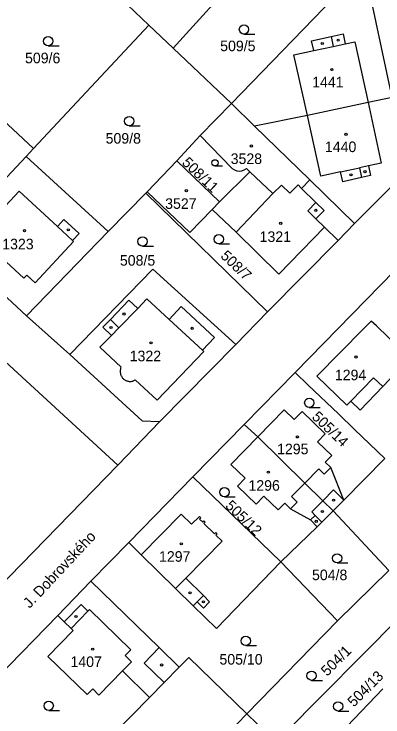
# Model space of a CAD drawing. Extents: x -679220 to -673243, y -1075091 to -1066557.
# Drawn here: x -675788.6 to -675729.2, y -1072103.3 to -1071990 of the extents above; entities that cross this region are included whole.
import ezdxf

# ---------------------------------------------------------------- set-up
doc = ezdxf.new("R2010")
doc.units = 0
for name, color, linetype in [('Hranice parcel', 7, 'Continuous'), ('Parcelní čísla', 7, 'Continuous'), ('Pop  PČ popisy', 7, 'Continuous'), ('Vnitřní kresba', 7, 'Continuous'), ('Značky budov', 7, 'Continuous'), ('Značky kultur', 7, 'Continuous')]:
    doc.layers.add(name, color=color, linetype=linetype)

msp = doc.modelspace()

# ---------------------------------------------------------------- linework, layer by layer
at = {"layer": 'Hranice parcel'}
for p, q in [((-675762.98, -1071995.5), (-675751.24, -1071982.61)), ((-675732.22, -1071982.32), (-675753.57, -1072004.45)), ((-675727.67, -1072003.45), (-675732.22, -1071982.32)), ((-675771.4, -1071987.48), (-675766.87, -1071991.83)), ((-675785.46, -1072011.69), (-675766.87, -1071991.83)), ((-675766.87, -1071991.83), (-675762.98, -1071995.5)), ((-675762.98, -1071995.5), (-675753.57, -1072004.45)), ((-675785.46, -1072011.69), (-675798.4, -1071999.65)), ((-675758.61, -1072009.58), (-675753.57, -1072004.45)), ((-675753.57, -1072004.45), (-675749.84, -1072008.09)), ((-675749.84, -1072008.09), (-675740.97, -1072016.75)), ((-675762.37, -1072013.66), (-675758.61, -1072009.58)), ((-675758.61, -1072009.58), (-675753.46, -1072014.88)), ((-675786.65, -1072012.97), (-675785.46, -1072011.69)), ((-675773.43, -1072025.03), (-675786.65, -1072012.97)), ((-675767.15, -1072018.66), (-675762.37, -1072013.66)), ((-675762.37, -1072013.66), (-675755.51, -1072020.27)), ((-675750.6, -1072015.42), (-675755.51, -1072020.27)), ((-675751.16, -1072014.88), (-675750.6, -1072015.42)), ((-675733.78, -1072023.78), (-675725.15, -1072015.13)), ((-675733.78, -1072023.78), (-675740.97, -1072016.75)), ((-675767.35, -1072018.87), (-675773.43, -1072025.03)), ((-675767.15, -1072018.66), (-675767.35, -1072018.87)), ((-675747.78, -1072038.02), (-675767.35, -1072018.87)), ((-675755.51, -1072020.27), (-675756.7, -1072021.5)), ((-675736.41, -1072026.5), (-675733.78, -1072023.78)), ((-675786.57, -1072038.64), (-675773.43, -1072025.03)), ((-675736.41, -1072026.5), (-675747.78, -1072038.02)), ((-675791.97, -1072033.67), (-675786.57, -1072038.64)), ((-675747.78, -1072038.02), (-675752.87, -1072043.24)), ((-675779.59, -1072044.89), (-675786.57, -1072038.64)), ((-675765.09, -1072055.69), (-675752.87, -1072043.24)), ((-675743.33, -1072047.78), (-675751.54, -1072056.13)), ((-675771.9, -1072062.7), (-675765.09, -1072055.69)), ((-675751.54, -1072056.13), (-675759.82, -1072064.57)), ((-675749.32, -1072058.13), (-675751.54, -1072056.13)), ((-675728.87, -1072061.63), (-675735.48, -1072068.32)), ((-675771.9, -1072062.7), (-675821.11, -1072113.32)), ((-675759.82, -1072064.57), (-675770.12, -1072075.14)), ((-675745.63, -1072078.27), (-675759.82, -1072064.57)), ((-675737.21, -1072070.06), (-675735.48, -1072068.32)), ((-675728.21, -1072079.66), (-675737.21, -1072070.06)), ((-675739.78, -1072072.63), (-675745.63, -1072078.27)), ((-675770.12, -1072075.14), (-675776.21, -1072081.4)), ((-675745.63, -1072078.27), (-675736.49, -1072087.78)), ((-675728.21, -1072079.66), (-675736.49, -1072087.78)), ((-675776.21, -1072081.4), (-675781.55, -1072086.91)), ((-675781.55, -1072086.91), (-675795.02, -1072100.79)), ((-675746.4, -1072107.27), (-675725.39, -1072086.1)), ((-675736.49, -1072087.78), (-675751.11, -1072102.76)), ((-675741.69, -1072111.77), (-675729.17, -1072098.71)), ((-675766.77, -1072100.12), (-675780.95, -1072114.51)), ((-675775.76, -1072128.09), (-675751.11, -1072102.76)), ((-675751.11, -1072102.76), (-675746.4, -1072107.27))]:
    msp.add_line(p, q, dxfattribs=at)
for points in [[(-675727.67, -1072003.45), (-675731.58, -1072004.28), (-675741.35, -1072006.36), (-675749.84, -1072008.09)], [(-675786.65, -1072012.97), (-675792.16, -1072018.85), (-675796.66, -1072023.65), (-675799.53, -1072026.71)], [(-675753.46, -1072014.88), (-675753.11, -1072015.11), (-675752.72, -1072015.26), (-675752.31, -1072015.31), (-675751.9, -1072015.26), (-675751.51, -1072015.11), (-675751.16, -1072014.88)], [(-675740.97, -1072016.75), (-675742.27, -1072018.11), (-675742.85, -1072017.54), (-675744.16, -1072018.9), (-675745.51, -1072017.6), (-675746.92, -1072018.96), (-675750.6, -1072015.42)], [(-675756.7, -1072021.5), (-675760.28, -1072025.23), (-675767.15, -1072018.66)], [(-675756.7, -1072021.5), (-675752.83, -1072025.16), (-675745.94, -1072031.93), (-675738.57, -1072024.38), (-675736.41, -1072026.5)], [(-675722.08, -1072029.32), (-675724.99, -1072029.03), (-675743.33, -1072047.78)], [(-675752.87, -1072043.24), (-675766.26, -1072031.14), (-675779.59, -1072044.89)], [(-675724.84, -1072045.49), (-675726.28, -1072044.05), (-675730.21, -1072040.25), (-675731.08, -1072039.51), (-675732.3, -1072040.75), (-675739.82, -1072048.37), (-675734.99, -1072053.04), (-675734.36, -1072052.39), (-675732.86, -1072053.85)], [(-675821.11, -1072113.32), (-675840.72, -1072094.24), (-675792.04, -1072044.17), (-675771.9, -1072062.7)], [(-675779.59, -1072044.89), (-675767.95, -1072055.54), (-675765.09, -1072055.69)], [(-675732.86, -1072053.85), (-675729.22, -1072050.04), (-675724.84, -1072045.49)], [(-675728.87, -1072061.63), (-675733.74, -1072056.97), (-675736.36, -1072054.45), (-675741.22, -1072049.79), (-675743.33, -1072047.78)], [(-675735.48, -1072068.32), (-675737.58, -1072063.06), (-675738.46, -1072062.2), (-675737.4, -1072061.13), (-675739.71, -1072058.93), (-675738.47, -1072057.63), (-675742.21, -1072054.06), (-675743.45, -1072055.37), (-675745.08, -1072053.81), (-675749.32, -1072058.13)], [(-675749.32, -1072058.13), (-675753.7, -1072062.6), (-675751.37, -1072064.8), (-675752.62, -1072066.11), (-675749.58, -1072068.98), (-675748.38, -1072067.71), (-675746.03, -1072069.92), (-675744.96, -1072068.83), (-675744.05, -1072069.72), (-675740.84, -1072071.53), (-675739.78, -1072072.63)], [(-675749.32, -1072058.13), (-675741.78, -1072065.59), (-675738.86, -1072068.43), (-675737.21, -1072070.06)], [(-675739.78, -1072072.63), (-675739, -1072071.87), (-675737.21, -1072070.06)], [(-675770.12, -1072075.14), (-675768.09, -1072077.13), (-675762.56, -1072082.57), (-675759.72, -1072085.35), (-675755.96, -1072089.04), (-675745.63, -1072078.27)], [(-675761.98, -1072095.25), (-675765.19, -1072092.1), (-675776.21, -1072081.4)], [(-675781.55, -1072086.91), (-675780.49, -1072087.96), (-675779.39, -1072089.02), (-675779.07, -1072089.34), (-675783.12, -1072093.54), (-675776.82, -1072099.67), (-675775.92, -1072098.75), (-675774.92, -1072099.73), (-675771.14, -1072095.86), (-675766.77, -1072100.12)], [(-675751.11, -1072102.76), (-675760.44, -1072093.7), (-675761.98, -1072095.25)], [(-675766.77, -1072100.12), (-675764.42, -1072097.73), (-675761.98, -1072095.25)]]:
    msp.add_lwpolyline(points, dxfattribs=at)
at = {"layer": 'Vnitřní kresba'}
for p, q in [((-675737.54, -1071993.63), (-675735.59, -1071993.2)), ((-675735.59, -1071993.2), (-675735.24, -1071994.81)), ((-675740.67, -1071994.32), (-675737.54, -1071993.63)), ((-675740.33, -1071995.89), (-675740.67, -1071994.32)), ((-675737.54, -1071993.63), (-675737.19, -1071995.23)), ((-675740.33, -1071995.89), (-675737.19, -1071995.23)), ((-675737.19, -1071995.23), (-675735.24, -1071994.81)), ((-675735.24, -1071994.81), (-675733.72, -1071994.48)), ((-675733.72, -1071994.48), (-675731.58, -1072004.28)), ((-675743.51, -1071996.59), (-675740.33, -1071995.89)), ((-675741.35, -1072006.36), (-675743.51, -1071996.59)), ((-675731.58, -1072004.28), (-675729.45, -1072014.04)), ((-675739.19, -1072016.14), (-675741.35, -1072006.36)), ((-675731.5, -1072014.49), (-675732.97, -1072014.82)), ((-675729.45, -1072014.04), (-675731.5, -1072014.49)), ((-675731.5, -1072014.49), (-675731.16, -1072016.06)), ((-675736.01, -1072015.44), (-675739.19, -1072016.14)), ((-675736.01, -1072015.44), (-675732.97, -1072014.82)), ((-675735.65, -1072017.05), (-675736.01, -1072015.44)), ((-675732.97, -1072014.82), (-675732.62, -1072016.38)), ((-675732.62, -1072016.38), (-675735.65, -1072017.05)), ((-675731.16, -1072016.06), (-675732.62, -1072016.38)), ((-675739.96, -1072020.37), (-675742.27, -1072018.11)), ((-675789.94, -1072020.91), (-675787.77, -1072018.57)), ((-675787.77, -1072018.57), (-675781.61, -1072024.27)), ((-675752.83, -1072025.16), (-675746.92, -1072018.96)), ((-675741.28, -1072021.71), (-675739.96, -1072020.37)), ((-675739.96, -1072020.37), (-675738.66, -1072021.65)), ((-675739.97, -1072023), (-675741.28, -1072021.71)), ((-675738.66, -1072021.65), (-675739.97, -1072023)), ((-675781.61, -1072024.27), (-675780.55, -1072023.13)), ((-675780.55, -1072023.13), (-675778.11, -1072025.38)), ((-675738.57, -1072024.38), (-675739.97, -1072023)), ((-675779.17, -1072026.52), (-675781.61, -1072024.27)), ((-675794.41, -1072025.74), (-675787.01, -1072032.6)), ((-675778.11, -1072025.38), (-675779.17, -1072026.52)), ((-675785.21, -1072033.3), (-675779.02, -1072026.66)), ((-675779.02, -1072026.66), (-675779.17, -1072026.52)), ((-675787.01, -1072032.6), (-675786.53, -1072032.08)), ((-675786.53, -1072032.08), (-675785.21, -1072033.3)), ((-675773.08, -1072039.24), (-675770.08, -1072036.14)), ((-675770.08, -1072036.14), (-675768.66, -1072037.45)), ((-675768.66, -1072037.45), (-675767.21, -1072035.89)), ((-675767.21, -1072035.89), (-675763.58, -1072039.25)), ((-675763.58, -1072039.25), (-675761.65, -1072037.16)), ((-675761.65, -1072037.16), (-675756.29, -1072042.12)), ((-675768.66, -1072037.45), (-675771.72, -1072040.55)), ((-675774.28, -1072040.49), (-675773.08, -1072039.24)), ((-675773.08, -1072039.24), (-675771.72, -1072040.55)), ((-675763.58, -1072039.25), (-675758.23, -1072044.16)), ((-675772.92, -1072041.8), (-675774.28, -1072040.49)), ((-675771.72, -1072040.55), (-675772.92, -1072041.8)), ((-675774.77, -1072043.71), (-675772.92, -1072041.8)), ((-675756.29, -1072042.12), (-675758.23, -1072044.16)), ((-675771.33, -1072046.89), (-675774.77, -1072043.71)), ((-675758.23, -1072044.16), (-675758.01, -1072044.37)), ((-675758.01, -1072044.37), (-675765.56, -1072052.23)), ((-675730.71, -1072048.62), (-675734.36, -1072052.39)), ((-675730.71, -1072048.62), (-675729.22, -1072050.04)), ((-675765.56, -1072052.23), (-675769.07, -1072048.98)), ((-675741.78, -1072065.59), (-675739.51, -1072063.27)), ((-675739.51, -1072063.27), (-675738.63, -1072064.13)), ((-675738.63, -1072064.13), (-675737.58, -1072063.06)), ((-675743.91, -1072067.76), (-675741.78, -1072065.59)), ((-675738.86, -1072068.43), (-675737.13, -1072066.69)), ((-675737.13, -1072066.69), (-675735.48, -1072068.32)), ((-675743, -1072068.65), (-675743.91, -1072067.76)), ((-675744.05, -1072069.72), (-675743, -1072068.65)), ((-675740.65, -1072070.24), (-675738.86, -1072068.43)), ((-675768.09, -1072077.13), (-675761.67, -1072070.58)), ((-675761.67, -1072070.58), (-675759.99, -1072072.23)), ((-675759.99, -1072072.23), (-675758.74, -1072070.96)), ((-675758.74, -1072070.96), (-675758.52, -1072071.17)), ((-675758.52, -1072071.17), (-675758.73, -1072071.39)), ((-675740.84, -1072071.53), (-675740.1, -1072070.79)), ((-675740.1, -1072070.79), (-675740.65, -1072070.24)), ((-675739, -1072071.87), (-675740.1, -1072070.79)), ((-675758.73, -1072071.39), (-675758.21, -1072071.9)), ((-675758.21, -1072071.9), (-675758, -1072071.69)), ((-675758, -1072071.69), (-675757.79, -1072071.89)), ((-675757.79, -1072071.89), (-675758, -1072072.11)), ((-675758, -1072072.11), (-675756.29, -1072073.78)), ((-675756.29, -1072073.78), (-675756.08, -1072073.57)), ((-675756.08, -1072073.57), (-675755.87, -1072073.78)), ((-675755.87, -1072073.78), (-675756.08, -1072073.99)), ((-675756.08, -1072073.99), (-675755.09, -1072074.96)), ((-675755.09, -1072074.96), (-675760.94, -1072080.92)), ((-675762.56, -1072082.57), (-675760.94, -1072080.92)), ((-675760.94, -1072080.92), (-675758.1, -1072083.71)), ((-675759.1, -1072084.73), (-675758.1, -1072083.71)), ((-675758.1, -1072083.71), (-675757.09, -1072084.7)), ((-675759.72, -1072085.35), (-675759.1, -1072084.73)), ((-675758.09, -1072085.72), (-675759.1, -1072084.73)), ((-675757.09, -1072084.7), (-675758.09, -1072085.72)), ((-675780.49, -1072087.96), (-675777.79, -1072085.17)), ((-675777.79, -1072085.17), (-675776.69, -1072086.23)), ((-675776.69, -1072086.23), (-675776.43, -1072085.97)), ((-675776.43, -1072085.97), (-675769.77, -1072092.47)), ((-675779.39, -1072089.02), (-675776.69, -1072086.23)), ((-675769.77, -1072092.47), (-675770.67, -1072093.39)), ((-675767.63, -1072094.58), (-675765.19, -1072092.1)), ((-675770.67, -1072093.39), (-675769.68, -1072094.36)), ((-675769.68, -1072094.36), (-675771.14, -1072095.86)), ((-675764.42, -1072097.73), (-675767.63, -1072094.58))]:
    msp.add_line(p, q, dxfattribs=at)
msp.add_lwpolyline([(-675771.33, -1072046.89), (-675771.38, -1072046.99), (-675771.42, -1072047.1), (-675771.45, -1072047.2), (-675771.47, -1072047.31), (-675771.49, -1072047.42), (-675771.49, -1072047.53), (-675771.5, -1072047.64), (-675771.49, -1072047.76), (-675771.47, -1072047.87), (-675771.45, -1072047.98), (-675771.42, -1072048.08), (-675771.39, -1072048.19), (-675771.34, -1072048.29), (-675771.29, -1072048.39), (-675771.23, -1072048.48), (-675771.17, -1072048.57), (-675771.1, -1072048.66), (-675771.02, -1072048.74), (-675770.94, -1072048.82), (-675770.85, -1072048.89), (-675770.76, -1072048.95), (-675770.67, -1072049.01), (-675770.57, -1072049.06), (-675770.46, -1072049.1), (-675770.36, -1072049.14), (-675770.25, -1072049.17), (-675770.14, -1072049.19), (-675770.03, -1072049.2), (-675769.92, -1072049.21), (-675769.81, -1072049.21), (-675769.7, -1072049.2), (-675769.59, -1072049.18), (-675769.48, -1072049.15), (-675769.37, -1072049.12), (-675769.27, -1072049.08), (-675769.17, -1072049.03), (-675769.07, -1072048.98)], dxfattribs=at)
at = {"layer": 'Značky budov'}
for centre in [(-675736.38, -1071994.24), (-675738.94, -1071994.77), (-675737.42, -1071998.97), (-675735.12, -1072009.39), (-675750.37, -1072011.28), (-675734.33, -1072015.92), (-675732.07, -1072015.41), (-675760.83, -1072018.49), (-675739.99, -1072021.66), (-675745.64, -1072023.73), (-675786.91, -1072024.92), (-675779.85, -1072024.79), (-675770.89, -1072038.36), (-675772.96, -1072040.52), (-675759.9, -1072040.66), (-675766.52, -1072042.99), (-675733.52, -1072045.28), (-675742.95, -1072058.15), (-675747.63, -1072063.84), (-675737.13, -1072068.34), (-675738.93, -1072070.16), (-675739.92, -1072071.74), (-675761.66, -1072075.38), (-675760.25, -1072083.27), (-675758.09, -1072084.73), (-675778.6, -1072087.09), (-675775.92, -1072092.35), (-675764.82, -1072094.89)]:
    msp.add_circle(centre, 0.175, dxfattribs=at)
at = {"layer": 'Značky kultur'}
for p, q in [((-675751.56, -1071993.25), (-675749.81, -1071993.25)), ((-675783.09, -1071995.14), (-675781.34, -1071995.14)), ((-675770.03, -1072008.02), (-675768.28, -1072008.02)), ((-675756.21, -1072014.49), (-675755.04, -1072014.49)), ((-675755.62, -1072027.06), (-675753.87, -1072027.06)), ((-675767.89, -1072027.41), (-675766.14, -1072027.41)), ((-675741.04, -1072053.4), (-675739.29, -1072053.4)), ((-675754.71, -1072067.8), (-675752.96, -1072067.8)), ((-675736.56, -1072078.46), (-675734.81, -1072078.46)), ((-675751.27, -1072091.77), (-675749.52, -1072091.77)), ((-675740.68, -1072097.37), (-675738.93, -1072097.37)), ((-675783.01, -1072102.22), (-675781.26, -1072102.22)), ((-675736.4, -1072102.31), (-675734.65, -1072102.31))]:
    msp.add_line(p, q, dxfattribs=at)
for centre, radius in [((-675751.56, -1071992.5), 0.75), ((-675783.09, -1071994.39), 0.75), ((-675770.03, -1072007.27), 0.75), ((-675756.22, -1072013.99), 0.502), ((-675767.89, -1072026.66), 0.75), ((-675755.62, -1072026.31), 0.75), ((-675741.04, -1072052.65), 0.75), ((-675754.71, -1072067.05), 0.75), ((-675736.56, -1072077.71), 0.75), ((-675751.27, -1072091.02), 0.75), ((-675740.68, -1072096.62), 0.75), ((-675783.01, -1072101.47), 0.75), ((-675736.4, -1072101.56), 0.75)]:
    msp.add_circle(centre, radius, dxfattribs=at)

# ---------------------------------------------------------------- texts
at = {"layer": 'Parcelní čísla'}
for s, p in [('509/5', (-675755.39, -1071996.01)), ('509/6', (-675786.82, -1071997.95)), ('1441', (-675740.58, -1072001.83)), ('509/8', (-675773.84, -1072010.9)), ('1440', (-675738.52, -1072012.26)), ('3528', (-675753.7, -1072014.18)), ('3527', (-675764.25, -1072021.41)), ('1321', (-675749.04, -1072026.74)), ('1323', (-675790.49, -1072027.93)), ('508/5', (-675771.54, -1072030.56)), ('1322', (-675769.96, -1072045.96)), ('1294', (-675736.92, -1072049.02)), ('1295', (-675746.23, -1072060.94)), ('1296', (-675750.84, -1072066.82)), ('1297', (-675765.24, -1072078.26)), ('504/8', (-675740.6, -1072081.23)), ('1407', (-675779.5, -1072095.22)), ('505/10', (-675755.51, -1072094.83))]:
    msp.add_text(s, height=1.7, dxfattribs=at).set_placement(p)
for s, rotation, p in [('508/11', 316, (-675761.66, -1072014.11)), ('508/7', 316, (-675755.45, -1072029.14)), ('505/14', 316, (-675740.74, -1072055.07)), ('505/12', 316, (-675754.68, -1072069.39)), ('504/1', 45, (-675738.15, -1072096.8)), ('504/13', 45, (-675733.87, -1072101.77))]:
    msp.add_text(s, height=1.7, rotation=rotation, dxfattribs=at).set_placement(p)
at = {"layer": 'Pop  PČ popisy'}
msp.add_text('J. Dobrovského', height=1.7, rotation=47, dxfattribs=at).set_placement((-675786.06, -1072085.86))

doc.saveas('drawing.dxf')
